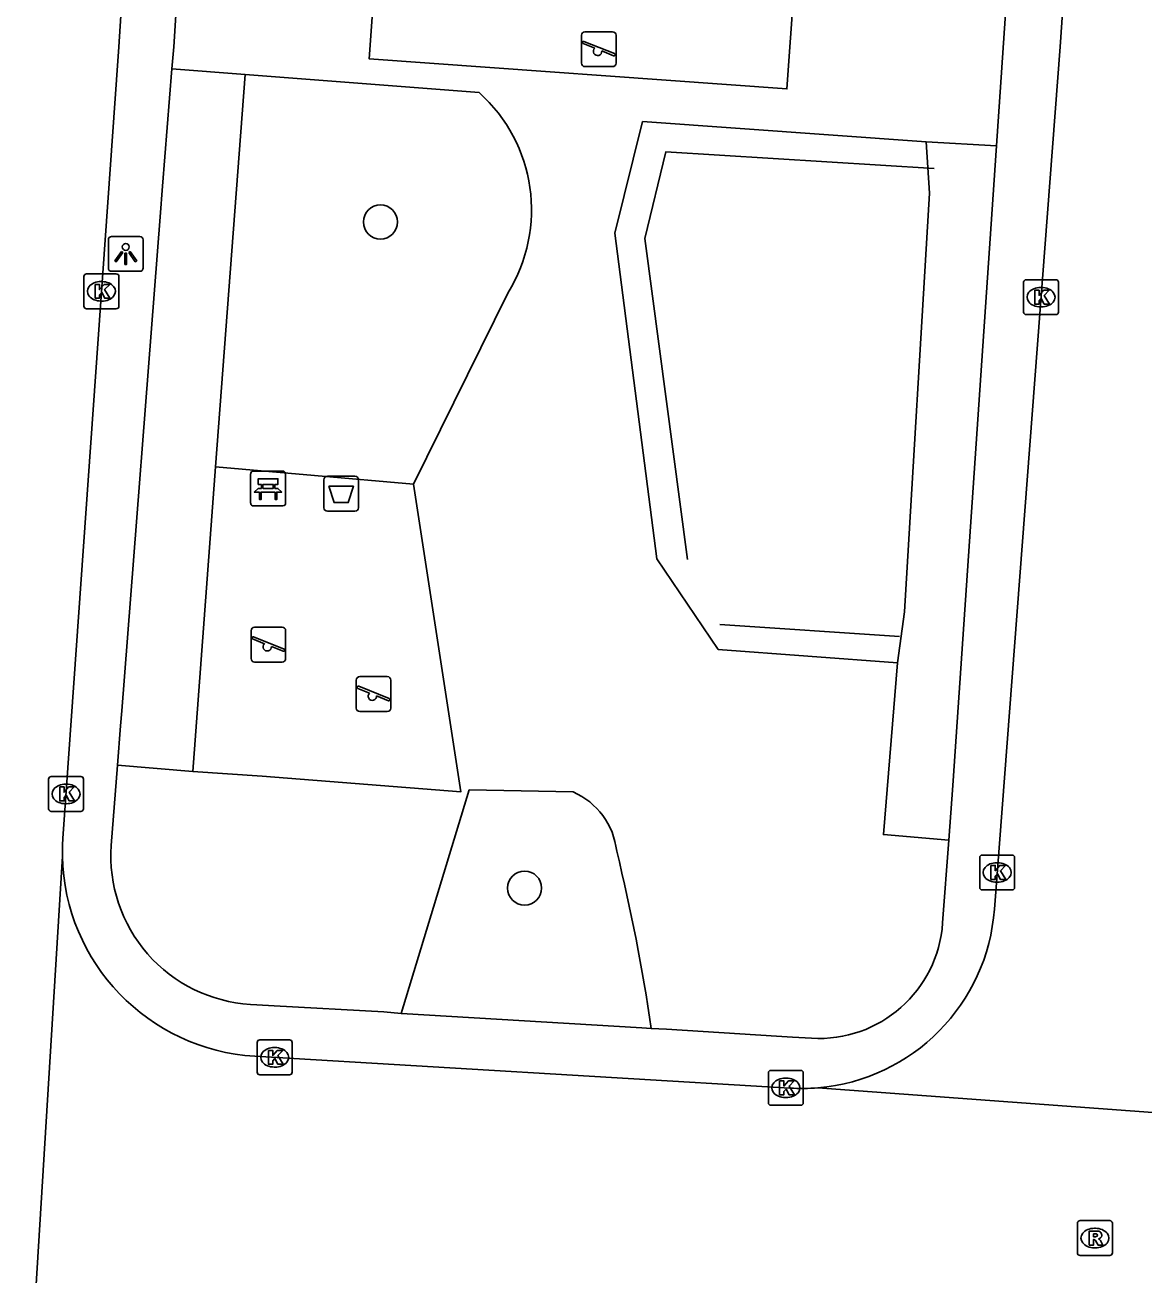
# Model space of a CAD drawing. Extents: x 161848 to 162726, y 385382 to 386521.
# Drawn here: x 162279.56 to 162311.59, y 385464.81 to 385500.62 of the extents above; entities that cross this region are included whole.
import ezdxf

# ---------------------------------------------------------------- set-up
doc = ezdxf.new("R2010")
doc.units = 0
for name, color, linetype in [('IMGEO_Afvalbak', 7, 'Continuous'), ('IMGEO_Bank', 7, 'Continuous'), ('IMGEO_Boom', 7, 'Continuous'), ('IMGEO_Groenvoorziening', 7, 'Continuous'), ('IMGEO_Hek', 7, 'Continuous'), ('IMGEO_Kolk', 7, 'Continuous'), ('IMGEO_Lichtpunt', 7, 'Continuous'), ('IMGEO_Rijbaan_lokaal_open', 7, 'Continuous'), ('IMGEO_Rioolput', 7, 'Continuous'), ('IMGEO_Speelvoorziening', 7, 'Continuous'), ('IMGEO_Voetpad_open', 7, 'Continuous')]:
    doc.layers.add(name, color=color, linetype=linetype)

msp = doc.modelspace()

# ---------------------------------------------------------------- linework, layer by layer
at = {"layer": 'IMGEO_Afvalbak'}
for p, q in [((162288.125, 385486.795), (162288.125, 385487.595)), ((162288.125, 385487.595), (162288.125, 385486.795)), ((162288.225, 385487.695), (162289.015, 385487.695)), ((162289.015, 385487.695), (162288.225, 385487.695)), ((162289.115, 385487.595), (162289.115, 385486.795)), ((162289.115, 385486.795), (162289.115, 385487.595)), ((162289.015, 385486.695), (162288.225, 385486.695)), ((162288.225, 385486.695), (162289.015, 385486.695))]:
    msp.add_line(p, q, dxfattribs=at)
msp.add_lwpolyline([(162288.268, 385487.409), (162288.972, 385487.409), (162288.823, 385486.939), (162288.417, 385486.939), (162288.268, 385487.409)], dxfattribs=at)
for centre, start, end in [((162288.225, 385487.595), 90, 180), ((162288.225, 385487.595), 90, 180), ((162289.015, 385487.595), 0, 90), ((162289.015, 385487.595), 360, 90), ((162288.225, 385486.795), 180, 270), ((162288.225, 385486.795), 180, 270), ((162289.015, 385486.795), 270, 0), ((162289.015, 385486.795), 270, 0)]:
    msp.add_arc(centre, 0.1, start, end, dxfattribs=at)
at = {"layer": 'IMGEO_Bank'}
for p, q in [((162286.026, 385486.92), (162286.026, 385487.761)), ((162286.026, 385487.761), (162286.026, 385486.92)), ((162286.101, 385487.845), (162286.942, 385487.845)), ((162286.942, 385487.845), (162286.101, 385487.845)), ((162287.026, 385487.77), (162287.026, 385486.929)), ((162287.026, 385486.929), (162287.026, 385487.77)), ((162286.335, 385487.351), (162286.335, 385487.457)), ((162286.379, 385487.457), (162286.379, 385487.351)), ((162286.667, 385487.463), (162286.385, 385487.463)), ((162286.673, 385487.351), (162286.673, 385487.457)), ((162286.717, 385487.457), (162286.717, 385487.351)), ((162286.723, 385487.243), (162286.33, 385487.243)), ((162286.385, 385487.345), (162286.667, 385487.345)), ((162286.951, 385486.845), (162286.11, 385486.845)), ((162286.11, 385486.845), (162286.951, 385486.845))]:
    msp.add_line(p, q, dxfattribs=at)
for points in [[(162286.329, 385487.463), (162286.243, 385487.463), (162286.243, 385487.624), (162286.806, 385487.624), (162286.806, 385487.463), (162286.723, 385487.463)], [(162286.273, 385487.243), (162286.131, 385487.243), (162286.243, 385487.345), (162286.329, 385487.345)], [(162286.323, 385487.236), (162286.323, 385487.029), (162286.28, 385487.029), (162286.28, 385487.236)], [(162286.723, 385487.345), (162286.806, 385487.345), (162286.918, 385487.243), (162286.779, 385487.243)], [(162286.773, 385487.236), (162286.773, 385487.029), (162286.729, 385487.029), (162286.729, 385487.236)]]:
    msp.add_lwpolyline(points, dxfattribs=at)
for centre, radius, start, end in [((162286.104, 385487.767), 0.0779, 92.4484, 184.2845), ((162286.104, 385487.767), 0.0779, 92.4484, 184.2845), ((162286.948, 385487.767), 0.0779, 2.4484, 94.2845), ((162286.948, 385487.767), 0.0779, 2.4484, 94.2845), ((162286.328, 385487.456), 0.00671, 2.8957, 87.1043), ((162286.385, 385487.456), 0.00671, 92.8957, 177.1043), ((162286.667, 385487.456), 0.00671, 2.8957, 87.1043), ((162286.724, 385487.456), 0.00671, 92.8957, 177.1043), ((162286.273, 385487.236), 0.00671, 2.8957, 87.1043), ((162286.33, 385487.236), 0.00671, 92.8957, 177.1043), ((162286.328, 385487.352), 0.00671, 272.8957, 357.1043), ((162286.385, 385487.352), 0.00671, 182.8957, 267.1043), ((162286.667, 385487.352), 0.00671, 272.8957, 357.1043), ((162286.724, 385487.352), 0.00671, 182.8957, 267.1043), ((162286.722, 385487.236), 0.00671, 2.8957, 87.1043), ((162286.779, 385487.236), 0.00671, 92.8957, 177.1043), ((162286.104, 385486.923), 0.0779, 182.4484, 274.2845), ((162286.104, 385486.923), 0.0779, 182.4484, 274.2845), ((162286.948, 385486.923), 0.0779, 272.4484, 4.2845), ((162286.948, 385486.923), 0.0779, 272.4484, 4.2845)]:
    msp.add_arc(centre, radius, start, end, dxfattribs=at)
at = {"layer": 'IMGEO_Boom'}
for centre in [(162289.745, 385494.98), (162293.875, 385475.897)]:
    msp.add_circle(centre, 0.489, dxfattribs=at)
at = {"layer": 'IMGEO_Groenvoorziening'}
for points in [[(162301.553, 385516.439), (162290.652, 385516.769), (162289.422, 385499.653), (162301.391, 385498.793), (162302.528, 385514.612)], [(162285.871, 385499.204), (162283.77, 385499.366)], [(162285.018, 385487.967), (162285.871, 385499.204)], [(162285.871, 385499.204), (162292.571, 385498.689)], [(162304.561, 385482.354), (162299.422, 385482.729), (162297.662, 385485.331), (162296.461, 385494.655), (162297.254, 385497.856), (162305.385, 385497.274)], [(162305.385, 385497.274), (162305.474, 385495.805), (162304.757, 385483.81), (162304.561, 385482.354)], [(162307.395, 385497.161), (162305.385, 385497.274)], [(162293.391, 385492.945), (162290.696, 385487.469)], [(162285.018, 385487.967), (162284.372, 385479.233)], [(162290.696, 385487.469), (162285.018, 385487.967)], [(162284.372, 385479.233), (162286.356, 385479.104), (162292.047, 385478.654), (162290.696, 385487.469)], [(162304.561, 385482.354), (162304.156, 385477.43), (162306.029, 385477.27)], [(162282.211, 385479.418), (162284.372, 385479.233)], [(162295.266, 385478.652), (162292.29, 385478.707), (162290.341, 385472.305)]]:
    msp.add_lwpolyline(points, dxfattribs=at)
for centre, radius, start, end in [((162289.564, 385495.329), 4.509, 328.078, 48.1711), ((162294.425, 385476.725), 2.102, 6.3779, 66.4139), ((162242.429, 385463.778), 55.668, 8.3636, 13.6966)]:
    msp.add_arc(centre, radius, start, end, dxfattribs=at)
at = {"layer": 'IMGEO_Hek'}
for points in [[(162298.543, 385485.308), (162297.317, 385494.502), (162297.918, 385496.989), (162305.612, 385496.51)], [(162299.472, 385483.451), (162304.62, 385483.101)]]:
    msp.add_lwpolyline(points, dxfattribs=at)
at = {"layer": 'IMGEO_Kolk'}
for p, q in [((162281.325, 385493.493), (162282.177, 385493.493)), ((162281.25, 385492.567), (162281.25, 385493.419)), ((162281.738, 385493.273), (162281.763, 385493.273)), ((162282.251, 385493.419), (162282.251, 385492.567)), ((162308.172, 385492.4), (162308.172, 385493.252)), ((162308.247, 385493.326), (162309.099, 385493.326)), ((162309.173, 385493.252), (162309.173, 385492.4)), ((162308.66, 385493.106), (162308.685, 385493.106)), ((162282.177, 385492.493), (162281.325, 385492.493)), ((162281.761, 385492.713), (162281.736, 385492.713)), ((162308.683, 385492.546), (162308.658, 385492.546)), ((162309.099, 385492.326), (162308.247, 385492.326)), ((162280.235, 385478.167), (162280.235, 385479.019)), ((162280.31, 385479.093), (162281.162, 385479.093)), ((162280.723, 385478.873), (162280.748, 385478.873)), ((162281.236, 385479.019), (162281.236, 385478.167)), ((162281.162, 385478.093), (162280.31, 385478.093)), ((162280.746, 385478.313), (162280.721, 385478.313)), ((162306.915, 385475.918), (162306.915, 385476.77)), ((162306.99, 385476.844), (162307.842, 385476.844)), ((162307.916, 385476.77), (162307.916, 385475.918)), ((162307.403, 385476.624), (162307.428, 385476.624)), ((162307.426, 385476.064), (162307.401, 385476.064)), ((162307.842, 385475.844), (162306.99, 385475.844)), ((162286.213, 385470.622), (162286.213, 385471.474)), ((162286.288, 385471.548), (162287.14, 385471.548)), ((162286.701, 385471.328), (162286.726, 385471.328)), ((162287.214, 385471.474), (162287.214, 385470.622)), ((162286.724, 385470.768), (162286.699, 385470.768)), ((162300.86, 385469.748), (162300.86, 385470.6)), ((162300.935, 385470.674), (162301.787, 385470.674)), ((162301.861, 385470.6), (162301.861, 385469.748)), ((162287.14, 385470.548), (162286.288, 385470.548)), ((162301.348, 385470.454), (162301.373, 385470.454)), ((162301.371, 385469.894), (162301.346, 385469.894)), ((162301.787, 385469.674), (162300.935, 385469.674))]:
    msp.add_line(p, q, dxfattribs=at)
for points in [[(162281.325, 385493.493), (162282.177, 385493.493)], [(162281.25, 385492.567), (162281.25, 385493.419)], [(162281.571, 385493.193), (162281.694, 385493.193), (162281.694, 385493.042), (162281.824, 385493.193), (162281.988, 385493.193), (162281.842, 385493.042), (162281.995, 385492.793), (162281.843, 385492.793), (162281.758, 385492.957), (162281.694, 385492.89), (162281.694, 385492.793), (162281.571, 385492.793), (162281.571, 385493.193)], [(162282.251, 385493.419), (162282.251, 385492.567)], [(162308.172, 385492.4), (162308.172, 385493.252)], [(162308.247, 385493.326), (162309.099, 385493.326)], [(162309.173, 385493.252), (162309.173, 385492.4)], [(162308.493, 385493.026), (162308.616, 385493.026), (162308.616, 385492.875), (162308.746, 385493.026), (162308.91, 385493.026), (162308.764, 385492.875), (162308.917, 385492.626), (162308.765, 385492.626), (162308.68, 385492.79), (162308.616, 385492.723), (162308.616, 385492.626), (162308.493, 385492.626), (162308.493, 385493.026)], [(162282.177, 385492.493), (162281.325, 385492.493)], [(162309.099, 385492.326), (162308.247, 385492.326)], [(162280.235, 385478.167), (162280.235, 385479.019)], [(162280.31, 385479.093), (162281.162, 385479.093)], [(162280.556, 385478.793), (162280.679, 385478.793), (162280.679, 385478.642), (162280.809, 385478.793), (162280.973, 385478.793), (162280.827, 385478.642), (162280.98, 385478.393), (162280.828, 385478.393), (162280.743, 385478.557), (162280.679, 385478.49), (162280.679, 385478.393), (162280.556, 385478.393), (162280.556, 385478.793)], [(162281.236, 385479.019), (162281.236, 385478.167)], [(162281.162, 385478.093), (162280.31, 385478.093)], [(162306.915, 385475.918), (162306.915, 385476.77)], [(162306.99, 385476.844), (162307.842, 385476.844)], [(162307.916, 385476.77), (162307.916, 385475.918)], [(162307.236, 385476.544), (162307.359, 385476.544), (162307.359, 385476.393), (162307.489, 385476.544), (162307.653, 385476.544), (162307.507, 385476.393), (162307.66, 385476.144), (162307.508, 385476.144), (162307.423, 385476.308), (162307.359, 385476.241), (162307.359, 385476.144), (162307.236, 385476.144), (162307.236, 385476.544)], [(162307.842, 385475.844), (162306.99, 385475.844)], [(162286.213, 385470.622), (162286.213, 385471.474)], [(162286.288, 385471.548), (162287.14, 385471.548)], [(162287.214, 385471.474), (162287.214, 385470.622)], [(162286.534, 385471.248), (162286.657, 385471.248), (162286.657, 385471.097), (162286.787, 385471.248), (162286.951, 385471.248), (162286.805, 385471.097), (162286.958, 385470.848), (162286.806, 385470.848), (162286.721, 385471.012), (162286.657, 385470.945), (162286.657, 385470.848), (162286.534, 385470.848), (162286.534, 385471.248)], [(162300.86, 385469.748), (162300.86, 385470.6)], [(162300.935, 385470.674), (162301.787, 385470.674)], [(162301.861, 385470.6), (162301.861, 385469.748)], [(162287.14, 385470.548), (162286.288, 385470.548)], [(162301.181, 385470.374), (162301.304, 385470.374), (162301.304, 385470.223), (162301.434, 385470.374), (162301.598, 385470.374), (162301.452, 385470.223), (162301.605, 385469.974), (162301.453, 385469.974), (162301.368, 385470.138), (162301.304, 385470.071), (162301.304, 385469.974), (162301.181, 385469.974), (162301.181, 385470.374)], [(162301.787, 385469.674), (162300.935, 385469.674)]]:
    msp.add_lwpolyline(points, dxfattribs=at)
for centre, start, end in [((162281.327, 385493.417), 91.552, 178.448), ((162281.327, 385493.417), 91.552, 178.448), ((162282.175, 385493.417), 1.552, 88.448), ((162282.175, 385493.417), 1.552, 88.448), ((162308.249, 385493.25), 91.552, 178.448), ((162308.249, 385493.25), 91.552, 178.448), ((162309.097, 385493.25), 1.552, 88.448), ((162309.097, 385493.25), 1.552, 88.448), ((162281.327, 385492.569), 181.552, 268.448), ((162281.327, 385492.569), 181.552, 268.448), ((162282.175, 385492.569), 271.552, 358.448), ((162282.175, 385492.569), 271.552, 358.448), ((162308.249, 385492.402), 181.552, 268.448), ((162308.249, 385492.402), 181.552, 268.448), ((162309.097, 385492.402), 271.552, 358.448), ((162309.097, 385492.402), 271.552, 358.448), ((162280.312, 385479.017), 91.552, 178.448), ((162280.312, 385479.017), 91.552, 178.448), ((162281.16, 385479.017), 1.552, 88.448), ((162281.16, 385479.017), 1.552, 88.448), ((162280.312, 385478.169), 181.552, 268.448), ((162280.312, 385478.169), 181.552, 268.448), ((162281.16, 385478.169), 271.552, 358.448), ((162281.16, 385478.169), 271.552, 358.448), ((162306.992, 385476.768), 91.552, 178.448), ((162306.992, 385476.768), 91.552, 178.448), ((162307.84, 385476.768), 1.552, 88.448), ((162307.84, 385476.768), 1.552, 88.448), ((162306.992, 385475.92), 181.552, 268.448), ((162306.992, 385475.92), 181.552, 268.448), ((162307.84, 385475.92), 271.552, 358.448), ((162307.84, 385475.92), 271.552, 358.448), ((162286.29, 385471.472), 91.552, 178.448), ((162286.29, 385471.472), 91.552, 178.448), ((162287.138, 385471.472), 1.552, 88.448), ((162287.138, 385471.472), 1.552, 88.448), ((162286.29, 385470.624), 181.552, 268.448), ((162286.29, 385470.624), 181.552, 268.448), ((162287.138, 385470.624), 271.552, 358.448), ((162287.138, 385470.624), 271.552, 358.448), ((162300.937, 385470.598), 91.552, 178.448), ((162300.937, 385470.598), 91.552, 178.448), ((162301.785, 385470.598), 1.552, 88.448), ((162301.785, 385470.598), 1.552, 88.448), ((162300.937, 385469.75), 181.552, 268.448), ((162300.937, 385469.75), 181.552, 268.448), ((162301.785, 385469.75), 271.552, 358.448), ((162301.785, 385469.75), 271.552, 358.448)]:
    msp.add_arc(centre, 0.0765, start, end, dxfattribs=at)
for centre, major_axis, ratio, start_param, end_param in [((162281.737, 385492.993), (-0.387, 0.002), 0.722429, 4.712389, 7.853982), ((162281.762, 385492.993), (-0.39, 0.002), 0.717154, 1.570796, 4.712389), ((162308.659, 385492.826), (-0.387, 0.002), 0.722429, 4.712389, 7.853982), ((162308.684, 385492.826), (-0.39, 0.002), 0.717154, 1.570796, 4.712389), ((162280.722, 385478.593), (-0.387, 0.002), 0.722429, 4.712389, 7.853982), ((162280.747, 385478.593), (-0.39, 0.002), 0.717154, 1.570796, 4.712389), ((162307.402, 385476.344), (-0.387, 0.002), 0.722429, 4.712389, 7.853982), ((162307.427, 385476.344), (-0.39, 0.002), 0.717154, 1.570796, 4.712389), ((162286.7, 385471.048), (-0.387, 0.002), 0.722429, 4.712389, 7.853982), ((162286.725, 385471.048), (-0.39, 0.002), 0.717154, 1.570796, 4.712389), ((162301.347, 385470.174), (-0.387, 0.002), 0.722429, 4.712389, 7.853982), ((162301.372, 385470.174), (-0.39, 0.002), 0.717154, 1.570796, 4.712389)]:
    msp.add_ellipse(centre, major_axis=major_axis, ratio=ratio, start_param=start_param, end_param=end_param, dxfattribs=at)
at = {"layer": 'IMGEO_Lichtpunt'}
for p, q in [((162282.851, 385494.563), (162282.043, 385494.563)), ((162282.851, 385494.563), (162282.043, 385494.563)), ((162281.949, 385494.468), (162281.949, 385493.661)), ((162281.949, 385494.468), (162281.949, 385493.661)), ((162282.945, 385493.661), (162282.945, 385494.468)), ((162282.945, 385493.661), (162282.945, 385494.468)), ((162282.043, 385493.567), (162282.851, 385493.567)), ((162282.043, 385493.567), (162282.851, 385493.567))]:
    msp.add_line(p, q, dxfattribs=at)
for points in [[(162282.323, 385494.132), (162282.362, 385494.104), (162282.174, 385493.842), (162282.136, 385493.869), (162282.323, 385494.132)], [(162282.425, 385494.084), (162282.472, 385494.084), (162282.472, 385493.762), (162282.425, 385493.762), (162282.425, 385494.084)], [(162282.535, 385494.104), (162282.573, 385494.131), (162282.76, 385493.869), (162282.721, 385493.841), (162282.535, 385494.104)]]:
    msp.add_lwpolyline(points, dxfattribs=at)
msp.add_circle((162282.448, 385494.266), 0.0994, dxfattribs=at)
for centre, start, end in [((162282.043, 385494.468), 90, 180), ((162282.043, 385494.468), 90, 180), ((162282.851, 385494.468), 0, 90), ((162282.851, 385494.468), 0, 90), ((162282.043, 385493.661), 180, 270), ((162282.043, 385493.661), 180, 270), ((162282.851, 385493.661), 270, 0), ((162282.851, 385493.661), 270, 360)]:
    msp.add_arc(centre, 0.0946, start, end, dxfattribs=at)
at = {"layer": 'IMGEO_Rijbaan_lokaal_open'}
for points in [[(162284.1, 385528.675), (162282.244, 385500), (162280.645, 385477.319)], [(162307.336, 385475.296), (162309.221, 385500), (162311.004, 385526.109)], [(162280.633, 385476.811), (162279.56, 385459.267)], [(162301.479, 385470.166), (162286.144, 385471.081)], [(162319.272, 385468.927), (162302.281, 385470.176)]]:
    msp.add_lwpolyline(points, dxfattribs=at)
for centre, radius, start, end in [((162287.092, 385476.913), 6.459, 176.3926, 180.901), ((162286.493, 385476.931), 5.861, 181.178, 266.5898), ((162301.808, 385475.698), 5.543, 274.8946, 355.8374), ((162301.808, 385475.908), 5.751, 266.7159, 274.7128)]:
    msp.add_arc(centre, radius, start, end, dxfattribs=at)
at = {"layer": 'IMGEO_Rioolput'}
for p, q in [((162309.715, 385465.444), (162309.715, 385466.296)), ((162309.79, 385466.37), (162310.642, 385466.37)), ((162310.716, 385466.296), (162310.716, 385465.444)), ((162310.203, 385466.15), (162310.228, 385466.15)), ((162310.226, 385465.59), (162310.201, 385465.59)), ((162310.642, 385465.37), (162309.79, 385465.37))]:
    msp.add_line(p, q, dxfattribs=at)
for points in [[(162309.715, 385465.444), (162309.715, 385466.296)], [(162309.79, 385466.37), (162310.642, 385466.37)], [(162310.716, 385466.296), (162310.716, 385465.444)], [(162310.304, 385466.068), (162310.052, 385466.07), (162310.052, 385465.67)], [(162310.23, 385465.989), (162310.176, 385465.989), (162310.176, 385465.908)], [(162310.176, 385465.908), (162310.228, 385465.908)], [(162310.052, 385465.67), (162310.176, 385465.67), (162310.176, 385465.832), (162310.187, 385465.832)], [(162310.234, 385465.803), (162310.305, 385465.67), (162310.445, 385465.67), (162310.38, 385465.796)], [(162310.642, 385465.37), (162309.79, 385465.37)]]:
    msp.add_lwpolyline(points, dxfattribs=at)
for centre, radius, start, end in [((162309.792, 385466.294), 0.0765, 91.552, 178.448), ((162309.792, 385466.294), 0.0765, 91.552, 178.448), ((162310.64, 385466.294), 0.0765, 1.552, 88.448), ((162310.64, 385466.294), 0.0765, 1.552, 88.448), ((162310.212, 385466.097), 0.19, 274.7715, 282.9687), ((162310.236, 385465.893), 0.0964, 77.0061, 93.1865), ((162310.25, 385465.95), 0.0378, 276.6634, 79.6772), ((162310.303, 385465.958), 0.109, 350.3612, 89.416), ((162310.301, 385465.958), 0.112, 277.5842, 350.9817), ((162310.186, 385465.779), 0.0533, 26.0293, 88.6989), ((162310.285, 385465.743), 0.108, 29.5134, 73.7905), ((162309.792, 385465.446), 0.0765, 181.552, 268.448), ((162309.792, 385465.446), 0.0765, 181.552, 268.448), ((162310.64, 385465.446), 0.0765, 271.552, 358.448), ((162310.64, 385465.446), 0.0765, 271.552, 358.448)]:
    msp.add_arc(centre, radius, start, end, dxfattribs=at)
for centre, major_axis, ratio, start_param, end_param in [((162310.202, 385465.87), (-0.387, 0.002), 0.722429, 4.712389, 7.853982), ((162310.227, 385465.87), (-0.39, 0.002), 0.717154, 1.570796, 4.712389)]:
    msp.add_ellipse(centre, major_axis=major_axis, ratio=ratio, start_param=start_param, end_param=end_param, dxfattribs=at)
at = {"layer": 'IMGEO_Speelvoorziening'}
for p, q in [((162295.505, 385499.53), (162295.505, 385500.33)), ((162295.505, 385500.33), (162295.505, 385499.53)), ((162295.605, 385500.43), (162296.395, 385500.43)), ((162296.395, 385500.43), (162295.605, 385500.43)), ((162296.495, 385500.33), (162296.495, 385499.53)), ((162296.495, 385499.53), (162296.495, 385500.33)), ((162295.888, 385499.958), (162295.549, 385500.095)), ((162295.574, 385500.155), (162296.45, 385499.802)), ((162296.426, 385499.742), (162296.086, 385499.879)), ((162296.395, 385499.43), (162295.605, 385499.43)), ((162295.605, 385499.43), (162296.395, 385499.43)), ((162286.038, 385482.471), (162286.038, 385483.271)), ((162286.038, 385483.271), (162286.038, 385482.471)), ((162286.107, 385483.096), (162286.983, 385482.743)), ((162286.138, 385483.371), (162286.928, 385483.371)), ((162286.928, 385483.371), (162286.138, 385483.371)), ((162287.028, 385483.271), (162287.028, 385482.471)), ((162287.028, 385482.471), (162287.028, 385483.271)), ((162286.421, 385482.899), (162286.082, 385483.036)), ((162286.959, 385482.683), (162286.619, 385482.82)), ((162286.928, 385482.371), (162286.138, 385482.371)), ((162286.138, 385482.371), (162286.928, 385482.371)), ((162289.052, 385481.054), (162289.052, 385481.854)), ((162289.052, 385481.854), (162289.052, 385481.054)), ((162289.121, 385481.679), (162289.997, 385481.326)), ((162289.152, 385481.954), (162289.942, 385481.954)), ((162289.942, 385481.954), (162289.152, 385481.954)), ((162290.042, 385481.854), (162290.042, 385481.054)), ((162290.042, 385481.054), (162290.042, 385481.854)), ((162289.435, 385481.482), (162289.096, 385481.619)), ((162289.973, 385481.266), (162289.633, 385481.403)), ((162289.942, 385480.954), (162289.152, 385480.954)), ((162289.152, 385480.954), (162289.942, 385480.954))]:
    msp.add_line(p, q, dxfattribs=at)
for centre, radius, start, end in [((162295.605, 385500.33), 0.1, 90, 180), ((162295.605, 385500.33), 0.1, 90, 180), ((162296.395, 385500.33), 0.1, 0, 90), ((162296.395, 385500.33), 0.1, 360, 90), ((162295.562, 385500.125), 0.0327, 68.078, 248.078), ((162295.967, 385499.868), 0.12, 130.9928, 5.1632), ((162296.438, 385499.772), 0.0327, 248.078, 68.078), ((162295.605, 385499.53), 0.1, 180, 270), ((162295.605, 385499.53), 0.1, 180, 270), ((162296.395, 385499.53), 0.1, 270, 0), ((162296.395, 385499.53), 0.1, 270, 0), ((162286.138, 385483.271), 0.1, 90, 180), ((162286.138, 385483.271), 0.1, 90, 180), ((162286.095, 385483.066), 0.0327, 68.078, 248.078), ((162286.928, 385483.271), 0.1, 0, 90), ((162286.928, 385483.271), 0.1, 360, 90), ((162286.5, 385482.809), 0.12, 130.9928, 5.1632), ((162286.971, 385482.713), 0.0327, 248.078, 68.078), ((162286.138, 385482.471), 0.1, 180, 270), ((162286.138, 385482.471), 0.1, 180, 270), ((162286.928, 385482.471), 0.1, 270, 0), ((162286.928, 385482.471), 0.1, 270, 0), ((162289.152, 385481.854), 0.1, 90, 180), ((162289.152, 385481.854), 0.1, 90, 180), ((162289.109, 385481.649), 0.0327, 68.078, 248.078), ((162289.942, 385481.854), 0.1, 0, 90), ((162289.942, 385481.854), 0.1, 360, 90), ((162289.514, 385481.392), 0.12, 130.9928, 5.1632), ((162289.985, 385481.296), 0.0327, 248.078, 68.078), ((162289.152, 385481.054), 0.1, 180, 270), ((162289.152, 385481.054), 0.1, 180, 270), ((162289.942, 385481.054), 0.1, 270, 0), ((162289.942, 385481.054), 0.1, 270, 0)]:
    msp.add_arc(centre, radius, start, end, dxfattribs=at)
at = {"layer": 'IMGEO_Voetpad_open'}
for points in [[(162307.395, 385497.161), (162307.979, 385505.723), (162308.121, 385507.806)], [(162283.884, 385500.909), (162283.821, 385500), (162283.77, 385499.366)], [(162283.77, 385499.366), (162283.499, 385496.006), (162283.431, 385495.131), (162282.332, 385480.973), (162282.299, 385480.548), (162282.211, 385479.418)], [(162306.029, 385477.27), (162306.145, 385478.836), (162307.395, 385497.161)], [(162282.211, 385479.418), (162282.033, 385477.121)], [(162305.853, 385474.901), (162306.029, 385477.27)], [(162286.018, 385472.566), (162286.203, 385472.555), (162286.699, 385472.525), (162289.843, 385472.352), (162290.341, 385472.305)], [(162290.341, 385472.305), (162290.344, 385472.305), (162297.232, 385471.889), (162297.505, 385471.875)], [(162297.505, 385471.875), (162297.941, 385471.852), (162301.097, 385471.655), (162301.552, 385471.628), (162302.097, 385471.595)]]:
    msp.add_lwpolyline(points, dxfattribs=at)
for centre, radius, start, end in [((162286.275, 385476.812), 4.254, 175.8314, 266.5316), ((162302.31, 385475.14), 3.551, 266.5638, 356.1441)]:
    msp.add_arc(centre, radius, start, end, dxfattribs=at)

doc.saveas('drawing.dxf')
